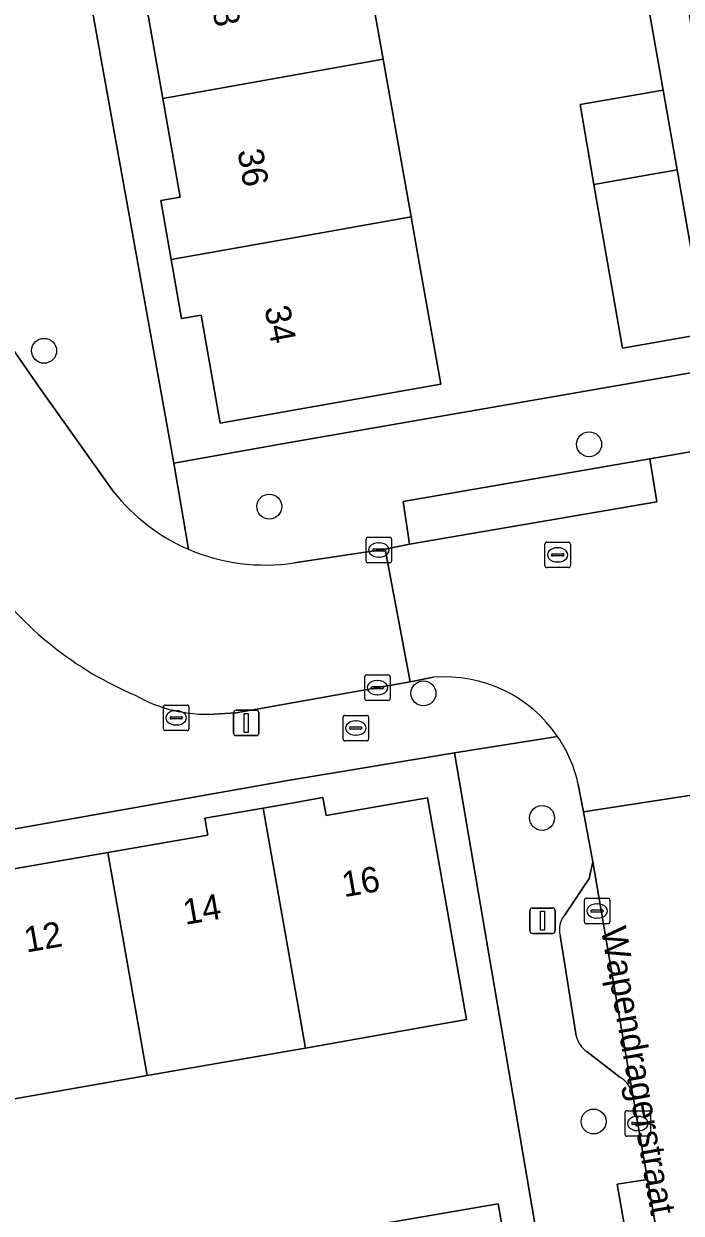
# Model space of a CAD drawing. Extents: x 162879 to 165540, y 384011 to 385181.
# Drawn here: x 164489.65 to 164515.43, y 384390.38 to 384437.05 of the extents above; entities that cross this region are included whole.
import ezdxf

# ---------------------------------------------------------------- set-up
doc = ezdxf.new("R2010")
doc.units = 0
for name, color, linetype in [('IMGEO_Boom', 7, 'Continuous'), ('IMGEO_Brandkraan', 7, 'Continuous'), ('IMGEO_Erf', 7, 'Continuous'), ('IMGEO_Kolk', 7, 'Continuous'), ('IMGEO_Lichtmast', 7, 'Continuous'), ('IMGEO_Openbare_ruimte_label', 7, 'Continuous'), ('IMGEO_Pand', 7, 'Continuous'), ('IMGEO_Pand_nummerreeks', 7, 'Continuous'), ('IMGEO_Parkeervlak_open', 7, 'Continuous'), ('IMGEO_Rijbaan_lokaal_open', 7, 'Continuous'), ('IMGEO_Rioolput', 7, 'Continuous'), ('IMGEO_Voetpad_open', 7, 'Continuous')]:
    doc.layers.add(name, color=color, linetype=linetype)

msp = doc.modelspace()

# ---------------------------------------------------------------- linework, layer by layer
at = {"layer": 'IMGEO_Boom'}
for centre in [(164490.45, 384424.222), (164511.819, 384420.553), (164499.276, 384418.11), (164505.323, 384410.78), (164509.975, 384405.892), (164511.993, 384393.978)]:
    msp.add_circle(centre, 0.489, dxfattribs=at)
at = {"layer": 'IMGEO_Brandkraan'}
for p, q in [((164502.17, 384408.99), (164502.17, 384409.842)), ((164502.245, 384409.916), (164503.097, 384409.916)), ((164502.658, 384409.696), (164502.683, 384409.696)), ((164503.171, 384409.842), (164503.171, 384408.99)), ((164502.429, 384409.41), (164502.429, 384409.422)), ((164502.867, 384409.373), (164502.469, 384409.373)), ((164502.472, 384409.459), (164502.87, 384409.459)), ((164502.681, 384409.136), (164502.656, 384409.136)), ((164502.913, 384409.422), (164502.913, 384409.41)), ((164503.097, 384408.916), (164502.245, 384408.916))]:
    msp.add_line(p, q, dxfattribs=at)
for points in [[(164502.17, 384408.99), (164502.17, 384409.842)], [(164502.245, 384409.916), (164503.097, 384409.916)], [(164503.171, 384409.842), (164503.171, 384408.99)], [(164503.097, 384408.916), (164502.245, 384408.916)]]:
    msp.add_lwpolyline(points, dxfattribs=at)
for centre, radius, start, end in [((164502.247, 384409.84), 0.0765, 91.552, 178.448), ((164502.247, 384409.84), 0.0765, 91.552, 178.448), ((164503.095, 384409.84), 0.0765, 1.552, 88.448), ((164503.095, 384409.84), 0.0765, 1.552, 88.448), ((164502.469, 384409.419), 0.0403, 85.8775, 175.7526), ((164502.466, 384409.409), 0.0366, 178.938, 274.7102), ((164502.87, 384409.416), 0.043, 264.8664, 352.4533), ((164502.874, 384409.421), 0.0386, 1.7309, 96.639), ((164502.247, 384408.992), 0.0765, 181.552, 268.448), ((164502.247, 384408.992), 0.0765, 181.552, 268.448), ((164503.095, 384408.992), 0.0765, 271.552, 358.448), ((164503.095, 384408.992), 0.0765, 271.552, 358.448)]:
    msp.add_arc(centre, radius, start, end, dxfattribs=at)
for centre, major_axis, ratio, start_param, end_param in [((164502.657, 384409.416), (-0.387, 0.002), 0.722429, 4.712389, 7.853982), ((164502.682, 384409.416), (-0.39, 0.002), 0.717154, 1.570796, 4.712389)]:
    msp.add_ellipse(centre, major_axis=major_axis, ratio=ratio, start_param=start_param, end_param=end_param, dxfattribs=at)
at = {"layer": 'IMGEO_Erf'}
for points in [[(164490.57, 384447.445), (164493.771, 384429.619), (164495.531, 384419.814), (164500, 384420.608), (164516.631, 384423.507), (164516.389, 384424.897), (164513.128, 384424.329), (164512.009, 384430.749), (164511.463, 384433.881), (164514.724, 384434.45), (164513.761, 384439.943)], [(164502.629, 384441.896), (164503.739, 384435.661), (164504.839, 384429.475), (164505.131, 384427.836), (164506.007, 384422.913), (164500, 384421.85), (164497.347, 384421.386), (164496.605, 384425.623), (164495.834, 384425.488), (164495.429, 384427.802), (164495.024, 384430.116), (164495.782, 384430.249), (164495.104, 384434.125), (164494.426, 384438)], [(164510.049, 384387.906), (164506.54, 384408.448), (164500, 384407.354), (164459.234, 384400.121)], [(164489.115, 384403.865), (164492.949, 384404.53), (164496.865, 384405.21), (164496.749, 384405.881), (164499.032, 384406.277), (164500, 384406.445), (164501.384, 384406.696), (164501.509, 384405.98), (164505.487, 384406.677), (164507.011, 384397.98), (164502.089, 384397.104), (164500.694, 384396.856), (164500.005, 384396.733), (164494.491, 384395.777), (164488.306, 384394.703)], [(164502.247, 384389.712), (164508.248, 384390.745), (164508.784, 384387.685)]]:
    msp.add_lwpolyline(points, dxfattribs=at)
at = {"layer": 'IMGEO_Kolk'}
for p, q in [((164503.073, 384415.98), (164503.073, 384416.832)), ((164503.148, 384416.906), (164504, 384416.906)), ((164503.561, 384416.686), (164503.586, 384416.686)), ((164504.074, 384416.832), (164504.074, 384415.98)), ((164503.332, 384416.4), (164503.332, 384416.412)), ((164503.77, 384416.363), (164503.372, 384416.363)), ((164503.375, 384416.449), (164503.773, 384416.449)), ((164503.584, 384416.126), (164503.559, 384416.126)), ((164503.816, 384416.412), (164503.816, 384416.4)), ((164504, 384415.906), (164503.148, 384415.906)), ((164503.02, 384410.575), (164503.02, 384411.427)), ((164503.095, 384411.501), (164503.947, 384411.501)), ((164504.021, 384411.427), (164504.021, 384410.575)), ((164503.279, 384410.995), (164503.279, 384411.007)), ((164503.717, 384410.958), (164503.319, 384410.958)), ((164503.322, 384411.044), (164503.72, 384411.044)), ((164503.508, 384411.281), (164503.533, 384411.281)), ((164503.763, 384411.007), (164503.763, 384410.995)), ((164503.947, 384410.501), (164503.095, 384410.501)), ((164503.531, 384410.721), (164503.506, 384410.721)), ((164495.128, 384409.393), (164495.128, 384410.245)), ((164495.203, 384410.319), (164496.055, 384410.319)), ((164495.616, 384410.099), (164495.641, 384410.099)), ((164496.129, 384410.245), (164496.129, 384409.393)), ((164495.387, 384409.813), (164495.387, 384409.825)), ((164495.825, 384409.776), (164495.427, 384409.776)), ((164495.43, 384409.862), (164495.828, 384409.862)), ((164495.639, 384409.539), (164495.614, 384409.539)), ((164495.871, 384409.825), (164495.871, 384409.813)), ((164496.055, 384409.319), (164495.203, 384409.319)), ((164511.632, 384401.814), (164511.632, 384402.666)), ((164511.707, 384402.74), (164512.559, 384402.74)), ((164512.12, 384402.52), (164512.145, 384402.52)), ((164512.633, 384402.666), (164512.633, 384401.814)), ((164511.891, 384402.234), (164511.891, 384402.246)), ((164512.329, 384402.197), (164511.931, 384402.197)), ((164511.934, 384402.283), (164512.332, 384402.283)), ((164512.375, 384402.246), (164512.375, 384402.234)), ((164512.559, 384401.74), (164511.707, 384401.74)), ((164512.143, 384401.96), (164512.118, 384401.96)), ((164513.226, 384393.474), (164513.226, 384394.326)), ((164513.301, 384394.4), (164514.153, 384394.4)), ((164513.714, 384394.18), (164513.739, 384394.18)), ((164514.227, 384394.326), (164514.227, 384393.474)), ((164513.485, 384393.894), (164513.485, 384393.906)), ((164513.923, 384393.857), (164513.525, 384393.857)), ((164513.528, 384393.943), (164513.926, 384393.943)), ((164513.969, 384393.906), (164513.969, 384393.894)), ((164514.153, 384393.4), (164513.301, 384393.4)), ((164513.737, 384393.62), (164513.712, 384393.62))]:
    msp.add_line(p, q, dxfattribs=at)
for points in [[(164503.073, 384415.98), (164503.073, 384416.832)], [(164503.148, 384416.906), (164504, 384416.906)], [(164504.074, 384416.832), (164504.074, 384415.98)], [(164504, 384415.906), (164503.148, 384415.906)], [(164503.02, 384410.575), (164503.02, 384411.427)], [(164503.095, 384411.501), (164503.947, 384411.501)], [(164504.021, 384411.427), (164504.021, 384410.575)], [(164503.947, 384410.501), (164503.095, 384410.501)], [(164495.128, 384409.393), (164495.128, 384410.245)], [(164495.203, 384410.319), (164496.055, 384410.319)], [(164496.129, 384410.245), (164496.129, 384409.393)], [(164496.055, 384409.319), (164495.203, 384409.319)], [(164511.632, 384401.814), (164511.632, 384402.666)], [(164511.707, 384402.74), (164512.559, 384402.74)], [(164512.633, 384402.666), (164512.633, 384401.814)], [(164512.559, 384401.74), (164511.707, 384401.74)], [(164513.226, 384393.474), (164513.226, 384394.326)], [(164513.301, 384394.4), (164514.153, 384394.4)], [(164514.227, 384394.326), (164514.227, 384393.474)], [(164514.153, 384393.4), (164513.301, 384393.4)]]:
    msp.add_lwpolyline(points, dxfattribs=at)
for centre, radius, start, end in [((164503.15, 384416.83), 0.0765, 91.552, 178.448), ((164503.15, 384416.83), 0.0765, 91.552, 178.448), ((164503.998, 384416.83), 0.0765, 1.552, 88.448), ((164503.998, 384416.83), 0.0765, 1.552, 88.448), ((164503.372, 384416.409), 0.0403, 85.8775, 175.7526), ((164503.369, 384416.399), 0.0366, 178.938, 274.7102), ((164503.773, 384416.406), 0.043, 264.8664, 352.4533), ((164503.777, 384416.411), 0.0386, 1.7309, 96.639), ((164503.15, 384415.982), 0.0765, 181.552, 268.448), ((164503.15, 384415.982), 0.0765, 181.552, 268.448), ((164503.998, 384415.982), 0.0765, 271.552, 358.448), ((164503.998, 384415.982), 0.0765, 271.552, 358.448), ((164503.097, 384411.425), 0.0765, 91.552, 178.448), ((164503.097, 384411.425), 0.0765, 91.552, 178.448), ((164503.945, 384411.425), 0.0765, 1.552, 88.448), ((164503.945, 384411.425), 0.0765, 1.552, 88.448), ((164503.319, 384411.004), 0.0403, 85.8775, 175.7526), ((164503.316, 384410.994), 0.0366, 178.938, 274.7102), ((164503.72, 384411.001), 0.043, 264.8664, 352.4533), ((164503.724, 384411.006), 0.0386, 1.7309, 96.639), ((164503.097, 384410.577), 0.0765, 181.552, 268.448), ((164503.097, 384410.577), 0.0765, 181.552, 268.448), ((164503.945, 384410.577), 0.0765, 271.552, 358.448), ((164503.945, 384410.577), 0.0765, 271.552, 358.448), ((164495.205, 384410.243), 0.0765, 91.552, 178.448), ((164495.205, 384410.243), 0.0765, 91.552, 178.448), ((164496.053, 384410.243), 0.0765, 1.552, 88.448), ((164496.053, 384410.243), 0.0765, 1.552, 88.448), ((164495.427, 384409.822), 0.0403, 85.8775, 175.7526), ((164495.424, 384409.812), 0.0366, 178.938, 274.7102), ((164495.828, 384409.819), 0.043, 264.8664, 352.4533), ((164495.832, 384409.824), 0.0386, 1.7309, 96.639), ((164495.205, 384409.395), 0.0765, 181.552, 268.448), ((164495.205, 384409.395), 0.0765, 181.552, 268.448), ((164496.053, 384409.395), 0.0765, 271.552, 358.448), ((164496.053, 384409.395), 0.0765, 271.552, 358.448), ((164511.709, 384402.664), 0.0765, 91.552, 178.448), ((164511.709, 384402.664), 0.0765, 91.552, 178.448), ((164512.557, 384402.664), 0.0765, 1.552, 88.448), ((164512.557, 384402.664), 0.0765, 1.552, 88.448), ((164511.931, 384402.243), 0.0403, 85.8775, 175.7526), ((164511.928, 384402.233), 0.0366, 178.938, 274.7102), ((164512.332, 384402.24), 0.043, 264.8664, 352.4533), ((164512.336, 384402.245), 0.0386, 1.7309, 96.639), ((164511.709, 384401.816), 0.0765, 181.552, 268.448), ((164511.709, 384401.816), 0.0765, 181.552, 268.448), ((164512.557, 384401.816), 0.0765, 271.552, 358.448), ((164512.557, 384401.816), 0.0765, 271.552, 358.448), ((164513.303, 384394.324), 0.0765, 91.552, 178.448), ((164513.303, 384394.324), 0.0765, 91.552, 178.448), ((164514.151, 384394.324), 0.0765, 1.552, 88.448), ((164514.151, 384394.324), 0.0765, 1.552, 88.448), ((164513.525, 384393.903), 0.0403, 85.8775, 175.7526), ((164513.522, 384393.893), 0.0366, 178.938, 274.7102), ((164513.926, 384393.9), 0.043, 264.8664, 352.4533), ((164513.93, 384393.905), 0.0386, 1.7309, 96.639), ((164513.303, 384393.476), 0.0765, 181.552, 268.448), ((164513.303, 384393.476), 0.0765, 181.552, 268.448), ((164514.151, 384393.476), 0.0765, 271.552, 358.448), ((164514.151, 384393.476), 0.0765, 271.552, 358.448)]:
    msp.add_arc(centre, radius, start, end, dxfattribs=at)
for centre, major_axis, ratio, start_param, end_param in [((164503.56, 384416.406), (-0.387, 0.002), 0.722429, 4.712389, 7.853982), ((164503.585, 384416.406), (-0.39, 0.002), 0.717154, 1.570796, 4.712389), ((164503.507, 384411.001), (-0.387, 0.002), 0.722429, 4.712389, 7.853982), ((164503.532, 384411.001), (-0.39, 0.002), 0.717154, 1.570796, 4.712389), ((164495.615, 384409.819), (-0.387, 0.002), 0.722429, 4.712389, 7.853982), ((164495.64, 384409.819), (-0.39, 0.002), 0.717154, 1.570796, 4.712389), ((164512.119, 384402.24), (-0.387, 0.002), 0.722429, 4.712389, 7.853982), ((164512.144, 384402.24), (-0.39, 0.002), 0.717154, 1.570796, 4.712389), ((164513.713, 384393.9), (-0.387, 0.002), 0.722429, 4.712389, 7.853982), ((164513.738, 384393.9), (-0.39, 0.002), 0.717154, 1.570796, 4.712389)]:
    msp.add_ellipse(centre, major_axis=major_axis, ratio=ratio, start_param=start_param, end_param=end_param, dxfattribs=at)
at = {"layer": 'IMGEO_Lichtmast'}
for p, q in [((164497.877, 384409.22), (164497.877, 384410.02)), ((164497.877, 384410.02), (164497.877, 384409.22)), ((164497.977, 384410.12), (164498.767, 384410.12)), ((164498.767, 384410.12), (164497.977, 384410.12)), ((164498.867, 384410.02), (164498.867, 384409.22)), ((164498.867, 384409.22), (164498.867, 384410.02)), ((164498.767, 384409.12), (164497.977, 384409.12)), ((164497.977, 384409.12), (164498.767, 384409.12)), ((164509.496, 384401.455), (164509.496, 384402.255)), ((164509.496, 384402.255), (164509.496, 384401.455)), ((164509.596, 384402.355), (164510.386, 384402.355)), ((164510.386, 384402.355), (164509.596, 384402.355)), ((164510.486, 384402.255), (164510.486, 384401.455)), ((164510.486, 384401.455), (164510.486, 384402.255)), ((164510.386, 384401.355), (164509.596, 384401.355)), ((164509.596, 384401.355), (164510.386, 384401.355))]:
    msp.add_line(p, q, dxfattribs=at)
for points in [[(164498.297, 384409.995), (164498.447, 384409.995), (164498.447, 384409.245), (164498.297, 384409.245), (164498.297, 384409.995)], [(164509.916, 384402.23), (164510.066, 384402.23), (164510.066, 384401.48), (164509.916, 384401.48), (164509.916, 384402.23)]]:
    msp.add_lwpolyline(points, dxfattribs=at)
for centre, start, end in [((164497.977, 384410.02), 90, 180), ((164497.977, 384410.02), 90, 180), ((164498.767, 384410.02), 0, 90), ((164498.767, 384410.02), 360, 90), ((164497.977, 384409.22), 180, 270), ((164497.977, 384409.22), 180, 270), ((164498.767, 384409.22), 270, 0), ((164498.767, 384409.22), 270, 0), ((164509.596, 384402.255), 90, 180), ((164509.596, 384402.255), 90, 180), ((164510.386, 384402.255), 0, 90), ((164510.386, 384402.255), 360, 90), ((164509.596, 384401.455), 180, 270), ((164509.596, 384401.455), 180, 270), ((164510.386, 384401.455), 270, 0), ((164510.386, 384401.455), 270, 0)]:
    msp.add_arc(centre, 0.1, start, end, dxfattribs=at)
at = {"layer": 'IMGEO_Pand'}
for points in [[(164503.739, 384435.661), (164502.629, 384441.896), (164500, 384441.428), (164493.275, 384440.232), (164493.688, 384437.871), (164494.426, 384438), (164495.104, 384434.125), (164500, 384434.996)], [(164504.839, 384429.475), (164503.739, 384435.661), (164500, 384434.996), (164495.104, 384434.125), (164495.782, 384430.249), (164495.024, 384430.116), (164495.429, 384427.802), (164500, 384428.615)], [(164515.268, 384431.328), (164514.724, 384434.45), (164511.463, 384433.881), (164512.009, 384430.749)], [(164515.268, 384431.328), (164512.009, 384430.749), (164513.128, 384424.329), (164516.389, 384424.897)], [(164504.839, 384429.475), (164500, 384428.615), (164495.429, 384427.802), (164495.834, 384425.488), (164496.605, 384425.623), (164497.347, 384421.386), (164500, 384421.85), (164506.007, 384422.913), (164505.131, 384427.836)], [(164492.949, 384404.53), (164494.491, 384395.777), (164500.005, 384396.733), (164500.694, 384396.856), (164500, 384400.789), (164499.032, 384406.277), (164496.749, 384405.881), (164496.865, 384405.21)], [(164499.032, 384406.277), (164500, 384400.789), (164500.694, 384396.856), (164502.089, 384397.104), (164507.011, 384397.98), (164505.487, 384406.677), (164501.509, 384405.98), (164501.384, 384406.696), (164500, 384406.445)], [(164492.949, 384404.53), (164489.115, 384403.865), (164489.004, 384404.509), (164486.668, 384404.104), (164488.306, 384394.703), (164494.491, 384395.777)], [(164502.729, 384386.625), (164508.784, 384387.685), (164508.248, 384390.745), (164502.247, 384389.712)]]:
    msp.add_lwpolyline(points, close=True, dxfattribs=at)
at = {"layer": 'IMGEO_Parkeervlak_open'}
for points in [[(164513.506, 384395.159), (164511.966, 384404.165), (164511.817, 384403.509), (164510.847, 384402.068)], [(164510.687, 384401.28), (164511.316, 384397.344)], [(164511.737, 384396.71), (164513.026, 384395.72)]]:
    msp.add_lwpolyline(points, dxfattribs=at)
for centre, radius, start, end in [((164511.528, 384401.519), 0.875, 141.1616, 195.8832), ((164512.355, 384397.577), 1.065, 192.6491, 234.5222), ((164512.345, 384394.652), 1.267, 23.6052, 57.4963)]:
    msp.add_arc(centre, radius, start, end, dxfattribs=at)
at = {"layer": 'IMGEO_Rijbaan_lokaal_open'}
for points in [[(164490.26, 384422.792), (164486.434, 384428.302)], [(164493.189, 384418.678), (164490.26, 384422.792)], [(164519.545, 384413.838), (164522.691, 384414.378), (164521.478, 384421.235), (164514.195, 384419.979), (164514.476, 384418.294), (164504.773, 384416.633), (164503.821, 384416.443), (164504.802, 384411.23), (164505.715, 384411.411)], [(164497.108, 384409.967), (164497.985, 384410.014), (164504.802, 384411.23), (164503.821, 384416.443), (164500.254, 384415.9)], [(164511.395, 384407.202), (164511.597, 384406.13), (164516.517, 384406.888), (164516.307, 384408.075)]]:
    msp.add_lwpolyline(points, dxfattribs=at)
msp.add_lwpolyline([(164516.517, 384406.888), (164511.597, 384406.13), (164511.966, 384404.165), (164513.506, 384395.159), (164514.112, 384391.708), (164515.136, 384385.822), (164515.553, 384383.358), (164517.143, 384374.304), (164517.406, 384372.796), (164522.297, 384373.61), (164520.295, 384385.215)], close=True, dxfattribs=at)
for centre, radius, start, end in [((164499.117, 384423.377), 7.565, 218.4037, 246.5351), ((164499.119, 384423.418), 7.603, 246.6416, 278.5818), ((164499.455, 384423.521), 13.921, 215.8518, 246.9914), ((164506.142, 384406.05), 5.378, 34.3581, 94.5545), ((164496.821, 384415.597), 5.637, 240.1406, 272.9226), ((164506.145, 384406.052), 5.375, 12.3528, 34.3525)]:
    msp.add_arc(centre, radius, start, end, dxfattribs=at)
at = {"layer": 'IMGEO_Rioolput'}
for p, q in [((164510.084, 384415.788), (164510.084, 384416.64)), ((164510.159, 384416.714), (164511.011, 384416.714)), ((164511.085, 384416.64), (164511.085, 384415.788)), ((164510.343, 384416.208), (164510.343, 384416.22)), ((164510.781, 384416.171), (164510.383, 384416.171)), ((164510.386, 384416.257), (164510.784, 384416.257)), ((164510.572, 384416.494), (164510.597, 384416.494)), ((164510.827, 384416.22), (164510.827, 384416.208)), ((164511.011, 384415.714), (164510.159, 384415.714)), ((164510.595, 384415.934), (164510.57, 384415.934))]:
    msp.add_line(p, q, dxfattribs=at)
for points in [[(164510.084, 384415.788), (164510.084, 384416.64)], [(164510.159, 384416.714), (164511.011, 384416.714)], [(164511.085, 384416.64), (164511.085, 384415.788)], [(164511.011, 384415.714), (164510.159, 384415.714)]]:
    msp.add_lwpolyline(points, dxfattribs=at)
for centre, radius, start, end in [((164510.161, 384416.638), 0.0765, 91.552, 178.448), ((164510.161, 384416.638), 0.0765, 91.552, 178.448), ((164511.009, 384416.638), 0.0765, 1.552, 88.448), ((164511.009, 384416.638), 0.0765, 1.552, 88.448), ((164510.383, 384416.217), 0.0403, 85.8775, 175.7526), ((164510.38, 384416.207), 0.0366, 178.938, 274.7102), ((164510.784, 384416.214), 0.043, 264.8664, 352.4533), ((164510.788, 384416.219), 0.0386, 1.7309, 96.639), ((164510.161, 384415.79), 0.0765, 181.552, 268.448), ((164510.161, 384415.79), 0.0765, 181.552, 268.448), ((164511.009, 384415.79), 0.0765, 271.552, 358.448), ((164511.009, 384415.79), 0.0765, 271.552, 358.448)]:
    msp.add_arc(centre, radius, start, end, dxfattribs=at)
for centre, major_axis, ratio, start_param, end_param in [((164510.571, 384416.214), (-0.387, 0.002), 0.722429, 4.712389, 7.853982), ((164510.596, 384416.214), (-0.39, 0.002), 0.717154, 1.570796, 4.712389)]:
    msp.add_ellipse(centre, major_axis=major_axis, ratio=ratio, start_param=start_param, end_param=end_param, dxfattribs=at)
at = {"layer": 'IMGEO_Voetpad_open'}
for points in [[(164496.105, 384416.438), (164495.531, 384419.814), (164493.771, 384429.619), (164490.57, 384447.445), (164488.531, 384458.802), (164490.457, 384459.103), (164483.302, 384500)], [(164610.574, 384439.899), (164579.748, 384434.553), (164578.352, 384434.311), (164578.186, 384435.262), (164575.397, 384434.782), (164573.862, 384434.539), (164574.04, 384433.377), (164558.811, 384430.822), (164555.767, 384430.29), (164550.95, 384429.471), (164548.038, 384428.982), (164518.131, 384423.769), (164516.631, 384423.507), (164500, 384420.608), (164495.531, 384419.814), (164496.105, 384416.438)], [(164513.761, 384439.943), (164514.724, 384434.45), (164515.268, 384431.328), (164516.389, 384424.897), (164516.631, 384423.507), (164518.131, 384423.769), (164517.277, 384428.667), (164516.419, 384433.593), (164515.589, 384438.354)], [(164486.434, 384428.302), (164490.26, 384422.792), (164493.189, 384418.678)], [(164500.254, 384415.9), (164503.821, 384416.443), (164504.773, 384416.633), (164504.529, 384418.313), (164514.195, 384419.979), (164521.478, 384421.235), (164551.16, 384426.426)], [(164505.715, 384411.411), (164504.802, 384411.23), (164497.985, 384410.014), (164497.108, 384409.967)], [(164500, 384407.354), (164506.54, 384408.448), (164510.582, 384409.085)], [(164510.582, 384409.085), (164506.54, 384408.448), (164510.049, 384387.906), (164510.151, 384387.311), (164510.44, 384385.655), (164518.285, 384340.732), (164516.965, 384340.424), (164516.781, 384340.392), (164517.857, 384334.246), (164522.883, 384335.142)], [(164453.93, 384407.579), (164453.93, 384407.553), (164455.354, 384399.51), (164459.234, 384400.121), (164500, 384407.354)], [(164510.847, 384402.068), (164511.817, 384403.509), (164511.966, 384404.165), (164511.597, 384406.13), (164511.395, 384407.202)], [(164511.316, 384397.344), (164510.687, 384401.28)], [(164513.026, 384395.72), (164511.737, 384396.71)], [(164515.136, 384385.822), (164513.951, 384385.605), (164512.918, 384391.519), (164514.112, 384391.708), (164513.506, 384395.159)]]:
    msp.add_lwpolyline(points, dxfattribs=at)
for points in [[(164514.195, 384419.979), (164504.529, 384418.313), (164504.773, 384416.633), (164514.476, 384418.294)], [(164514.112, 384391.708), (164512.918, 384391.519), (164513.951, 384385.605), (164515.136, 384385.822)]]:
    msp.add_lwpolyline(points, close=True, dxfattribs=at)
for centre, radius, start, end in [((164499.117, 384423.377), 7.565, 218.4037, 246.5351), ((164499.119, 384423.418), 7.603, 246.6416, 278.5818), ((164499.455, 384423.521), 13.921, 215.8518, 246.9914), ((164506.142, 384406.05), 5.378, 34.3581, 94.5545), ((164496.821, 384415.597), 5.637, 240.1406, 272.9226), ((164506.145, 384406.052), 5.375, 12.3528, 34.3525), ((164511.528, 384401.519), 0.875, 141.1616, 195.8832), ((164512.355, 384397.577), 1.065, 192.6491, 234.5222), ((164512.345, 384394.652), 1.267, 23.6052, 57.4963)]:
    msp.add_arc(centre, radius, start, end, dxfattribs=at)

# ---------------------------------------------------------------- texts
at = {"layer": 'IMGEO_Openbare_ruimte_label'}
msp.add_text('Wapendragerstraat', height=1, rotation=279.9615, dxfattribs=at).set_placement((164512.275, 384401.529))
at = {"layer": 'IMGEO_Pand_nummerreeks'}
for s, rotation, p in [('38', 279.9823, (164496.92, 384438.348)), ('36', 279.9823, (164498.026, 384432.065)), ('34', 280.758, (164499.085, 384425.908)), ('16', 9.8855, (164502.212, 384402.776)), ('14', 9.8855, (164495.985, 384401.691)), ('12', 9.8855, (164489.754, 384400.606))]:
    msp.add_text(s, height=1, rotation=rotation, dxfattribs=at).set_placement(p)

doc.saveas('drawing.dxf')
